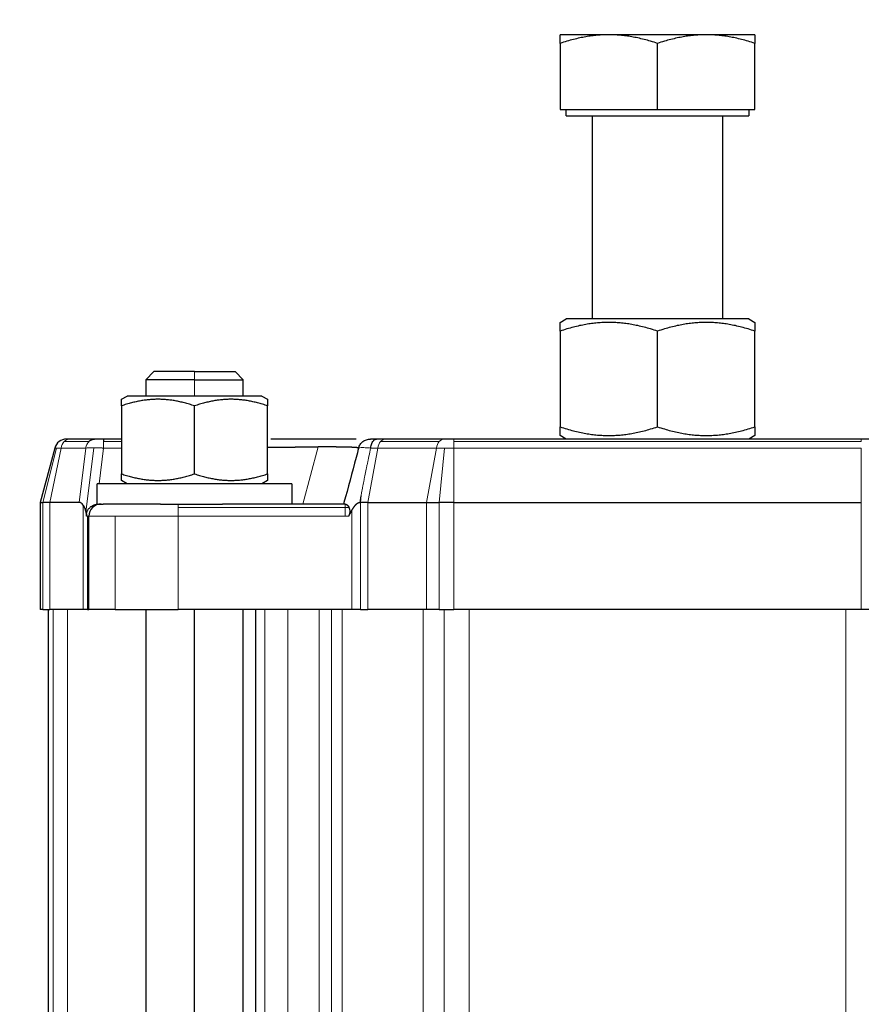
# Model space of a CAD drawing. Header units: inches. Extents: x 0 to 20790, y -12 to 14700.
# Tile 317 of 436: x 9035 to 9139, y 11634 to 11756. Entities that reach past the tile are written whole.
import ezdxf

# ---------------------------------------------------------------- set-up
doc = ezdxf.new("R2010")
doc.units = ezdxf.units.IN
doc.layers.add('1', color=7, linetype='Continuous', true_color=0xffffff)
doc.layers.add('254', color=7, linetype='Continuous', true_color=0xffffff)
doc.styles.add('latin_extended', font='simplex.shx')
doc.dimstyles.get("Standard").update_dxf_attribs({"dimtxt": 0.18, "dimasz": 0.18, "dimexe": 0.18, "dimexo": 0.0625, "dimgap": 0.09, "dimtad": 0, "dimtih": 1, "dimtoh": 1, "dimdec": 4, "dimzin": 0, "dimdsep": 46, "dimtxsty": 'Standard', "dimcen": 0.09, "dimadec": 0, "dimazin": 0, "dimtfac": 1, "dimtdec": 4, "dimtofl": 0, "dimtmove": 0, "dimatfit": 3, "dimfxl": 1, "dimtolj": 1, "dimtzin": 0, "dimarcsym": 0})

# ---------------------------------------------------------------- blocks, each defined once
blk = doc.blocks.new('_U3')
at = {"layer": '254', "color": 3, "linetype": 'Continuous', "lineweight": 13, "transparency": 16777216}
for p, q in [((8941.98, 11480.96), (8941.98, 12953.96)), ((11385.03, 10066.36), (11385.03, 12953.96)), ((9064.48, 12918.96), (11262.53, 12918.96))]:
    blk.add_line(p, q, dxfattribs=at)
at = {"layer": '254', "color": 3, "transparency": 16777216}
for points in [[(9064.48, 12939.38), (9064.48, 12898.55), (8941.98, 12918.96)], [(11262.53, 12898.55), (11262.53, 12939.38), (11385.03, 12918.96)]]:
    blk.add_solid(points, dxfattribs=at)
at = {"layer": 'Defpoints', "color": 0, "transparency": 16777216}
for p in [(11385.03, 12918.96), (8941.98, 11445.96), (11385.03, 10031.36)]:
    blk.add_point(p, dxfattribs=at)
at = {"layer": '254', "color": 2, "lineweight": 13, "transparency": 16777216, "insert": (9947.67, 13102.71), "char_height": 122.5, "attachment_point": 1, "style": 'latin_extended'}
blk.add_mtext('\\A1;2443', dxfattribs=at)

msp = doc.modelspace()

# ---------------------------------------------------------------- linework, layer by layer
at = {"layer": '1', "color": 2, "linetype": 'Continuous', "lineweight": 25}
for p, q in [((9125.978, 11753.763), (9101.978, 11753.763)), ((9101.978, 11752.689), (9101.978, 11744.563)), ((9113.978, 11744.563), (9113.978, 11752.689)), ((9125.978, 11744.563), (9125.978, 11752.689)), ((9101.978, 11744.563), (9113.978, 11744.563)), ((9102.733, 11743.763), (9102.733, 11744.563)), ((9113.978, 11744.563), (9125.978, 11744.563)), ((9125.223, 11744.563), (9125.223, 11743.763)), ((9102.733, 11743.763), (9125.223, 11743.763)), ((9105.978, 11718.763), (9105.978, 11743.763)), ((9121.978, 11743.763), (9121.978, 11718.763)), ((9101.975, 11718.328), (9102.728, 11718.763)), ((9125.228, 11718.763), (9102.728, 11718.763)), ((9125.228, 11718.763), (9125.981, 11718.328)), ((9101.975, 11717.256), (9101.975, 11705.47)), ((9113.978, 11705.47), (9113.978, 11717.256)), ((9125.981, 11705.47), (9125.981, 11717.256)), ((9051.978, 11712.263), (9050.978, 11711.263)), ((9050.978, 11711.263), (9050.978, 11709.263)), ((9056.978, 11711.263), (9050.978, 11711.263)), ((9056.978, 11712.263), (9051.978, 11712.263)), ((9056.978, 11712.263), (9061.978, 11712.263)), ((9056.978, 11711.263), (9062.978, 11711.263)), ((9062.978, 11711.263), (9061.978, 11712.263)), ((9062.978, 11709.263), (9062.978, 11711.263)), ((9047.976, 11708.858), (9048.678, 11709.263)), ((9065.278, 11709.263), (9048.678, 11709.263)), ((9065.278, 11709.263), (9065.981, 11708.858)), ((9047.976, 11708.054), (9047.976, 11699.673)), ((9056.978, 11699.673), (9056.978, 11708.054)), ((9065.981, 11699.673), (9065.981, 11708.054)), ((9041.643, 11703.963), (9041.219, 11703.963)), ((9044.684, 11703.963), (9041.643, 11703.963)), ((9047.976, 11703.963), (9045.784, 11703.963)), ((9045.784, 11703.963), (9045.784, 11703.653)), ((9080.494, 11703.963), (9079.372, 11703.963)), ((9087.716, 11703.963), (9080.494, 11703.963)), ((9088.889, 11703.963), (9087.716, 11703.963)), ((9139.068, 11703.963), (9088.889, 11703.963)), ((9102.728, 11703.963), (9101.975, 11704.398)), ((9125.981, 11704.398), (9125.228, 11703.963)), ((9140.241, 11703.963), (9139.068, 11703.963)), ((9039.77, 11702.851), (9037.978, 11696.163)), ((9068.978, 11698.463), (9044.978, 11698.463)), ((9044.978, 11695.963), (9044.978, 11698.463)), ((9048.678, 11698.463), (9047.976, 11698.869)), ((9065.981, 11698.869), (9065.278, 11698.463)), ((9068.978, 11698.463), (9068.978, 11695.963)), ((9037.978, 11696.163), (9038.289, 11696.163)), ((9037.978, 11696.163), (9037.978, 11682.963)), ((9039.182, 11696.163), (9038.289, 11696.163)), ((9042.76, 11696.163), (9039.182, 11696.163)), ((9044.978, 11695.963), (9045.735, 11695.963)), ((9052.784, 11695.963), (9045.735, 11695.963)), ((9052.784, 11695.963), (9060.406, 11695.963)), ((9075.519, 11695.963), (9060.406, 11695.963)), ((9077.326, 11696.163), (9077.403, 11696.163)), ((9078.333, 11696.163), (9077.403, 11696.163)), ((9078.333, 11696.163), (9085.555, 11696.163)), ((9085.555, 11696.163), (9087.104, 11696.163)), ((9088.889, 11696.163), (9087.104, 11696.163)), ((9088.889, 11696.163), (9139.068, 11696.163)), ((9043.978, 11682.963), (9043.978, 11694.463)), ((9038.289, 11682.963), (9037.978, 11682.963)), ((9038.289, 11682.963), (9039.182, 11682.963)), ((9038.978, 11682.963), (9038.978, 11555.963)), ((9043.256, 11682.963), (9039.182, 11682.963)), ((9043.792, 11682.963), (9043.256, 11682.963)), ((9043.792, 11682.963), (9043.978, 11682.963)), ((9047.2, 11682.963), (9043.978, 11682.963)), ((9047.2, 11682.963), (9054.978, 11682.963)), ((9050.978, 11682.962), (9050.978, 11555.965)), ((9076.332, 11682.963), (9054.978, 11682.963)), ((9056.978, 11555.965), (9056.978, 11682.962)), ((9062.978, 11555.965), (9062.978, 11682.962)), ((9064.478, 11682.963), (9064.478, 11555.963)), ((9077.403, 11682.963), (9076.332, 11682.963)), ((9077.403, 11682.963), (9078.333, 11682.963)), ((9085.555, 11682.963), (9078.333, 11682.963)), ((9087.104, 11682.963), (9085.555, 11682.963)), ((9087.104, 11682.963), (9088.889, 11682.963)), ((9139.068, 11682.963), (9088.889, 11682.963)), ((9140.853, 11682.963), (9139.068, 11682.963))]:
    msp.add_line(p, q, dxfattribs=at)
at = {"layer": '1', "color": 110, "linetype": 'Continuous', "lineweight": 13}
for p, q in [((9056.978, 11712.263), (9056.978, 11711.263)), ((9056.978, 11709.263), (9056.978, 11711.263)), ((9088.889, 11703.963), (9088.889, 11703.653)), ((9139.068, 11703.653), (9139.068, 11703.963)), ((9038.289, 11696.163), (9039.97, 11702.851)), ((9040.543, 11702.851), (9039.182, 11696.163)), ((9039.97, 11702.851), (9039.77, 11702.851)), ((9039.97, 11702.851), (9040.543, 11702.851)), ((9040.543, 11702.851), (9043.584, 11702.851)), ((9040.949, 11703.653), (9043.991, 11703.653)), ((9043.584, 11702.851), (9042.76, 11696.163)), ((9044.577, 11702.887), (9043.599, 11694.953)), ((9045.243, 11698.463), (9045.784, 11702.851)), ((9045.784, 11703.653), (9047.976, 11703.653)), ((9045.784, 11702.851), (9047.976, 11702.851)), ((9072.195, 11702.995), (9070.311, 11695.963)), ((9079.527, 11702.851), (9078.333, 11696.163)), ((9078.667, 11702.851), (9079.527, 11702.851)), ((9079.527, 11702.851), (9086.75, 11702.851)), ((9079.885, 11703.653), (9087.107, 11703.653)), ((9086.75, 11702.851), (9085.555, 11696.163)), ((9087.744, 11702.851), (9086.75, 11702.851)), ((9087.104, 11696.163), (9087.744, 11702.851)), ((9087.744, 11702.851), (9088.889, 11702.851)), ((9088.889, 11703.653), (9139.068, 11703.653)), ((9088.889, 11702.851), (9088.889, 11703.653)), ((9088.889, 11702.851), (9139.068, 11702.851)), ((9088.889, 11702.851), (9088.889, 11696.163)), ((9139.068, 11702.851), (9139.068, 11696.163)), ((9077.403, 11696.163), (9077.487, 11697.039)), ((9038.289, 11696.163), (9038.289, 11682.963)), ((9039.182, 11682.963), (9039.182, 11696.163)), ((9043.256, 11682.963), (9043.256, 11695.825)), ((9044.932, 11695.936), (9044.978, 11696.314)), ((9054.978, 11695.963), (9054.978, 11695.524)), ((9054.978, 11695.524), (9075.519, 11695.524)), ((9054.978, 11695.524), (9054.978, 11694.463)), ((9075.519, 11695.524), (9075.519, 11695.963)), ((9076.014, 11695.524), (9075.519, 11695.524)), ((9075.519, 11695.524), (9075.519, 11694.463)), ((9077.403, 11696.163), (9077.403, 11682.963)), ((9078.333, 11682.963), (9078.333, 11696.163)), ((9085.555, 11696.163), (9085.555, 11682.963)), ((9087.104, 11696.163), (9087.104, 11682.963)), ((9088.889, 11682.963), (9088.889, 11696.163)), ((9139.068, 11696.163), (9139.068, 11682.963)), ((9043.701, 11694.463), (9043.792, 11694.463)), ((9043.792, 11694.463), (9043.792, 11682.963)), ((9043.978, 11694.463), (9043.792, 11694.463)), ((9043.978, 11694.463), (9047.2, 11694.463)), ((9047.2, 11694.463), (9047.2, 11682.963)), ((9054.978, 11694.463), (9047.2, 11694.463)), ((9054.978, 11694.463), (9075.519, 11694.463)), ((9054.978, 11682.963), (9054.978, 11694.463)), ((9075.519, 11694.463), (9075.975, 11694.463)), ((9076.332, 11695.135), (9076.332, 11682.963)), ((9039.587, 11555.963), (9039.587, 11682.963)), ((9041.321, 11682.963), (9041.321, 11555.963)), ((9065.65, 11555.963), (9065.65, 11682.963)), ((9068.478, 11682.963), (9068.478, 11555.963)), ((9072.321, 11682.963), (9072.321, 11555.963)), ((9073.852, 11555.963), (9073.852, 11682.963)), ((9075.15, 11555.963), (9075.15, 11682.963)), ((9085.135, 11682.963), (9085.135, 11555.963)), ((9087.731, 11555.963), (9087.731, 11682.963)), ((9090.792, 11682.963), (9090.792, 11555.963)), ((9137.165, 11682.963), (9137.165, 11555.963))]:
    msp.add_line(p, q, dxfattribs=at)
at = {"layer": '1', "color": 2, "linetype": 'Continuous', "lineweight": 25}
for centre, start, end in [((9041.219, 11702.463), 90, 127.5), ((9041.219, 11702.463), 127.5, 165), ((9045.478, 11694.463), 135, 180), ((9045.478, 11694.463), 90, 135)]:
    msp.add_arc(centre, 1.5, start, end, dxfattribs=at)
at = {"layer": '1', "color": 110, "linetype": 'Continuous', "lineweight": 13}
for centre, major_axis, ratio, start_param, end_param in [((9041.643, 11702.463), (0, 1.5), 0.7592566, 0, 0.6544985), ((9080.494, 11702.463), (0, 1.5), 0.6667949, 0, 0.6544985), ((9087.716, 11702.463), (0, -1.5), 0.6667949, 3.1415927, 3.7960911), ((9041.643, 11702.463), (0, 1.5), 0.7592566, 0.6544985, 1.3089969), ((9080.494, 11702.463), (0, -1.5), 0.6667949, 3.7960911, 4.4505896), ((9087.716, 11702.463), (0, -1.5), 0.6667949, 3.7960911, 4.4505896)]:
    msp.add_ellipse(centre, major_axis=major_axis, ratio=ratio, start_param=start_param, end_param=end_param, dxfattribs=at)
at = {"layer": '1', "color": 2, "linetype": 'Continuous', "lineweight": 25}
msp.add_ellipse((9043.627, 11684.572), major_axis=(-0.893, 11.59), ratio=0.1686542, start_param=6.0281426, end_param=6.2701939, dxfattribs=at)
for points, weights, degree in [([(9101.978, 11752.689), (9101.978, 11753.763), (9101.978, 11753.763)], [1, 1.03800672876, 1.00004047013], 2), ([(9113.978, 11752.689), (9107.978, 11754.688), (9101.978, 11752.689)], [1, 1.15455095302, 1], 2), ([(9125.978, 11752.689), (9119.978, 11754.688), (9113.978, 11752.689)], [1, 1.15455095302, 1], 2), ([(9101.975, 11717.256), (9101.975, 11718.328), (9101.975, 11718.328)], [1, 1.07730745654, 1.07735024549], 2), ([(9113.978, 11717.256), (9107.977, 11719.257), (9101.975, 11717.256)], [1, 1.15470053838, 1], 2), ([(9125.981, 11717.256), (9119.98, 11719.257), (9113.978, 11717.256)], [1, 1.15470053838, 1], 2), ([(9125.981, 11718.328), (9125.981, 11717.256)], [1.07735026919, 1], 1), ([(9047.976, 11708.054), (9047.976, 11708.858), (9047.976, 11708.857)], [1, 1.07729320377, 1.07735022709], 2), ([(9056.978, 11708.054), (9052.477, 11709.554), (9047.976, 11708.054)], [1, 1.15470053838, 1], 2), ([(9065.981, 11708.054), (9061.479, 11709.554), (9056.978, 11708.054)], [1, 1.15470053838, 1], 2), ([(9065.981, 11708.858), (9065.981, 11708.054)], [1.07735026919, 1], 1), ([(9101.975, 11704.398), (9101.975, 11705.47)], [1.07735026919, 1], 1), ([(9101.975, 11705.47), (9107.977, 11703.47), (9113.978, 11705.47)], [1, 1.15470053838, 1], 2), ([(9113.978, 11705.47), (9119.98, 11703.47), (9125.981, 11705.47)], [1, 1.15470053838, 1], 2), ([(9125.981, 11705.47), (9125.981, 11704.398), (9125.981, 11704.398)], [1, 1.07730745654, 1.07735024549], 2), ([(9047.976, 11698.869), (9047.976, 11699.673)], [1.07735026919, 1], 1), ([(9047.976, 11699.673), (9052.477, 11698.172), (9056.978, 11699.673)], [1, 1.15470053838, 1], 2), ([(9056.978, 11699.673), (9061.479, 11698.172), (9065.981, 11699.673)], [1, 1.15470053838, 1], 2), ([(9065.981, 11699.673), (9065.981, 11698.869), (9065.981, 11698.869)], [1, 1.07729320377, 1.07735022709], 2)]:
    msp.add_rational_spline(points, weights, degree=degree, dxfattribs=at)
for points, degree in [([(9125.978, 11753.763), (9125.978, 11752.689)], 1), ([(9078.667, 11702.851), (9078.694, 11703.062), (9078.795, 11703.458), (9079.054, 11703.866), (9079.266, 11703.963), (9079.372, 11703.963)], 3)]:
    msp.add_open_spline(points, degree=degree, dxfattribs=at)
for points, knots in [([(9043.991, 11703.653), (9044.04, 11703.703), (9044.092, 11703.747), (9044.202, 11703.825), (9044.259, 11703.857), (9044.377, 11703.91), (9044.437, 11703.93), (9044.56, 11703.956), (9044.622, 11703.963), (9044.684, 11703.963)], [0, 0, 0, 0, 0.25, 0.25, 0.5, 0.5, 0.75, 0.75, 1, 1, 1, 1]), ([(9045.784, 11703.963), (9045.673, 11703.963), (9045.409, 11703.963), (9045.02, 11703.963), (9044.784, 11703.963), (9044.684, 11703.963)], [0, 0, 0, 0, 0.2641792, 0.6340302, 1, 1, 1, 1]), ([(9076.866, 11703.963), (9076.592, 11703.963), (9075.228, 11703.963), (9072.571, 11703.963), (9069.018, 11703.963), (9067.215, 11703.963), (9066.358, 11703.963)], [0, 0, 0, 0, 0.1332461, 0.5979006, 0.8147393, 1, 1, 1, 1]), ([(9077.716, 11703.653), (9077.781, 11703.703), (9077.85, 11703.747), (9077.994, 11703.825), (9078.07, 11703.857), (9078.225, 11703.91), (9078.304, 11703.93), (9078.466, 11703.956), (9078.548, 11703.963), (9078.629, 11703.963)], [0, 0, 0, 0, 0.25, 0.25, 0.5, 0.5, 0.75, 0.75, 1, 1, 1, 1]), ([(9079.372, 11703.963), (9079.322, 11703.963), (9079.274, 11703.963), (9079.084, 11703.963), (9078.961, 11703.963), (9078.796, 11703.963), (9078.741, 11703.963), (9078.674, 11703.963), (9078.654, 11703.963), (9078.634, 11703.963), (9078.629, 11703.963), (9078.629, 11703.963)], [0, 0, 0, 0, 0.1127709, 0.1127709, 0.4581317, 0.4581317, 0.704818, 0.704818, 0.8810225, 0.8810225, 1, 1, 1, 1]), ([(9065.997, 11702.951), (9066.013, 11702.951), (9066.047, 11702.951), (9066.101, 11702.952), (9066.159, 11702.953), (9066.217, 11702.953), (9066.275, 11702.954), (9066.332, 11702.955), (9066.39, 11702.956), (9066.447, 11702.956), (9066.504, 11702.957), (9066.584, 11702.958), (9066.687, 11702.959), (9066.812, 11702.96), (9066.937, 11702.962), (9067.061, 11702.963), (9067.185, 11702.964), (9067.308, 11702.966), (9067.43, 11702.967), (9067.552, 11702.968), (9067.674, 11702.969), (9067.795, 11702.971), (9067.915, 11702.972), (9068.035, 11702.973), (9068.154, 11702.974), (9068.272, 11702.975), (9068.39, 11702.976), (9068.507, 11702.977), (9068.624, 11702.978), (9068.74, 11702.979), (9068.856, 11702.98), (9068.971, 11702.981), (9069.085, 11702.982), (9069.199, 11702.982), (9069.311, 11702.983), (9069.424, 11702.984), (9069.535, 11702.985), (9069.647, 11702.985), (9069.757, 11702.986), (9069.867, 11702.987), (9069.976, 11702.987), (9070.084, 11702.988), (9070.192, 11702.989), (9070.299, 11702.989), (9070.405, 11702.99), (9070.511, 11702.99), (9070.615, 11702.991), (9070.72, 11702.991), (9070.823, 11702.992), (9070.926, 11702.992), (9071.028, 11702.992), (9071.129, 11702.993), (9071.23, 11702.993), (9071.33, 11702.993), (9071.429, 11702.994), (9071.527, 11702.994), (9071.625, 11702.994), (9071.722, 11702.994), (9071.818, 11702.994), (9071.913, 11702.995), (9072.008, 11702.995), (9072.102, 11702.995), (9072.164, 11702.995), (9072.195, 11702.995)], [0, 0, 0, 0, 0.0065727, 0.0149446, 0.0233082, 0.0316638, 0.0400113, 0.0483506, 0.0566819, 0.0650051, 0.0733202, 0.0816273, 0.0999757, 0.118308, 0.1366243, 0.1549248, 0.1732096, 0.1914789, 0.2097329, 0.2279716, 0.2461952, 0.2644039, 0.2825978, 0.3007772, 0.318942, 0.3370925, 0.3552288, 0.3733511, 0.3914596, 0.4095543, 0.4276354, 0.4457032, 0.4637577, 0.481799, 0.4998275, 0.5178431, 0.5358461, 0.5538366, 0.5718147, 0.5897807, 0.6077347, 0.6256768, 0.6436072, 0.661526, 0.6794335, 0.6973297, 0.7152148, 0.733089, 0.7509525, 0.7688053, 0.7866477, 0.8044798, 0.8223018, 0.8401139, 0.8579161, 0.8757086, 0.8934917, 0.9112655, 0.9290301, 0.9467856, 0.9645324, 0.9822705, 1, 1, 1, 1]), ([(9065.998, 11702.951), (9066.749, 11702.96), (9068.377, 11702.978), (9070.454, 11702.992), (9071.704, 11702.995), (9072.195, 11702.995)], [0, 0, 0, 0, 0.3213964, 0.7172457, 1, 1, 1, 1]), ([(9077.18, 11702.851), (9077.181, 11702.852), (9077.181, 11702.853), (9077.181, 11702.854), (9077.18, 11702.855), (9077.18, 11702.857), (9077.179, 11702.858), (9077.178, 11702.859), (9077.177, 11702.86), (9077.175, 11702.862), (9077.174, 11702.863), (9077.172, 11702.864), (9077.169, 11702.866), (9077.167, 11702.867), (9077.164, 11702.868), (9077.161, 11702.869), (9077.158, 11702.87), (9077.154, 11702.872), (9077.151, 11702.873), (9077.147, 11702.874), (9077.143, 11702.875), (9077.138, 11702.876), (9077.134, 11702.878), (9077.129, 11702.879), (9077.123, 11702.88), (9077.118, 11702.881), (9077.112, 11702.882), (9077.107, 11702.883), (9077.101, 11702.885), (9077.094, 11702.886), (9077.088, 11702.887), (9077.081, 11702.888), (9077.074, 11702.889), (9077.067, 11702.89), (9077.059, 11702.891), (9077.051, 11702.893), (9077.043, 11702.894), (9077.035, 11702.895), (9077.027, 11702.896), (9077.018, 11702.897), (9077.009, 11702.898), (9077, 11702.899), (9076.991, 11702.9), (9076.981, 11702.901), (9076.972, 11702.902), (9076.962, 11702.903), (9076.951, 11702.904), (9076.941, 11702.905), (9076.93, 11702.906), (9076.919, 11702.907), (9076.908, 11702.908), (9076.897, 11702.909), (9076.885, 11702.91), (9076.874, 11702.911), (9076.862, 11702.912), (9076.849, 11702.913), (9076.837, 11702.914), (9076.824, 11702.915), (9076.812, 11702.916), (9076.798, 11702.917), (9076.785, 11702.918), (9076.772, 11702.919), (9076.758, 11702.92), (9076.744, 11702.921), (9076.73, 11702.922), (9076.716, 11702.923), (9076.701, 11702.924), (9076.686, 11702.925), (9076.671, 11702.926), (9076.656, 11702.927), (9076.641, 11702.928), (9076.625, 11702.929), (9076.609, 11702.929), (9076.593, 11702.93), (9076.577, 11702.931), (9076.56, 11702.932), (9076.544, 11702.933), (9076.527, 11702.934), (9076.51, 11702.935), (9076.493, 11702.936), (9076.475, 11702.936), (9076.458, 11702.937), (9076.44, 11702.938), (9076.422, 11702.939), (9076.403, 11702.94), (9076.385, 11702.941), (9076.366, 11702.941), (9076.347, 11702.942), (9076.328, 11702.943), (9076.309, 11702.944), (9076.29, 11702.945), (9076.27, 11702.945), (9076.25, 11702.946), (9076.23, 11702.947), (9076.21, 11702.948), (9076.19, 11702.948), (9076.169, 11702.949), (9076.148, 11702.95), (9076.127, 11702.951), (9076.106, 11702.951), (9076.085, 11702.952), (9076.063, 11702.953), (9076.042, 11702.953), (9076.02, 11702.954), (9075.998, 11702.955), (9075.975, 11702.956), (9075.953, 11702.956), (9075.93, 11702.957), (9075.898, 11702.958), (9075.857, 11702.959), (9075.804, 11702.96), (9075.751, 11702.962), (9075.698, 11702.963), (9075.643, 11702.964), (9075.587, 11702.966), (9075.53, 11702.967), (9075.472, 11702.968), (9075.414, 11702.969), (9075.354, 11702.971), (9075.294, 11702.972), (9075.233, 11702.973), (9075.171, 11702.974), (9075.108, 11702.975), (9075.044, 11702.976), (9074.979, 11702.977), (9074.913, 11702.978), (9074.847, 11702.979), (9074.779, 11702.98), (9074.711, 11702.981), (9074.642, 11702.982), (9074.572, 11702.982), (9074.501, 11702.983), (9074.429, 11702.984), (9074.357, 11702.985), (9074.283, 11702.985), (9074.209, 11702.986), (9074.134, 11702.987), (9074.058, 11702.987), (9073.982, 11702.988), (9073.904, 11702.989), (9073.826, 11702.989), (9073.747, 11702.99), (9073.667, 11702.99), (9073.587, 11702.991), (9073.505, 11702.991), (9073.423, 11702.992), (9073.34, 11702.992), (9073.256, 11702.992), (9073.172, 11702.993), (9073.087, 11702.993), (9073.001, 11702.993), (9072.914, 11702.994), (9072.827, 11702.994), (9072.739, 11702.994), (9072.65, 11702.994), (9072.56, 11702.994), (9072.47, 11702.995), (9072.379, 11702.995), (9072.287, 11702.995), (9072.226, 11702.995), (9072.195, 11702.995)], [0, 0, 0, 0, 0.0049737, 0.0099425, 0.0149062, 0.019865, 0.0248188, 0.0297676, 0.0347115, 0.0396503, 0.0445843, 0.0495132, 0.0544372, 0.0593563, 0.0642705, 0.0691797, 0.074084, 0.0789833, 0.0838778, 0.0887673, 0.093652, 0.0985317, 0.1034065, 0.1082765, 0.1131416, 0.1180018, 0.1228571, 0.1277076, 0.1325532, 0.137394, 0.1422299, 0.147061, 0.1518873, 0.1567087, 0.1615253, 0.1663371, 0.171144, 0.1759462, 0.1807436, 0.1855362, 0.190324, 0.195107, 0.1998852, 0.2046587, 0.2094274, 0.2141913, 0.2189505, 0.223705, 0.2284547, 0.2331997, 0.23794, 0.2426755, 0.2474063, 0.2521325, 0.2568539, 0.2615706, 0.2662827, 0.27099, 0.2756927, 0.2803907, 0.2850841, 0.2897728, 0.2944568, 0.2991362, 0.303811, 0.3084811, 0.3131466, 0.3178075, 0.3224638, 0.3271155, 0.3317626, 0.3364051, 0.341043, 0.3456763, 0.3503051, 0.3549292, 0.3595489, 0.364164, 0.3687745, 0.3733805, 0.377982, 0.3825789, 0.3871713, 0.3917593, 0.3963427, 0.4009216, 0.405496, 0.4100659, 0.4146314, 0.4191924, 0.4237489, 0.428301, 0.4328486, 0.4373918, 0.4419306, 0.4464649, 0.4509948, 0.4555203, 0.4600414, 0.4645581, 0.4690704, 0.4735783, 0.4780818, 0.482581, 0.4870758, 0.4915662, 0.4960523, 0.5005341, 0.5050115, 0.5149012, 0.5247821, 0.5346545, 0.5445183, 0.5543737, 0.5642207, 0.5740594, 0.5838899, 0.5937123, 0.6035266, 0.6133329, 0.6231314, 0.632922, 0.6427049, 0.6524802, 0.6622479, 0.6720081, 0.681761, 0.6915065, 0.7012447, 0.7109758, 0.7206999, 0.730417, 0.7401271, 0.7498304, 0.759527, 0.769217, 0.7789004, 0.7885772, 0.7982477, 0.8079119, 0.8175698, 0.8272216, 0.8368674, 0.8465071, 0.856141, 0.865769, 0.8753913, 0.885008, 0.8946192, 0.9042248, 0.9138251, 0.9234201, 0.9330099, 0.9425946, 0.9521742, 0.9617489, 0.9713188, 0.9808838, 0.9904442, 1, 1, 1, 1]), ([(9077.18, 11702.851), (9077.077, 11702.466), (9076.476, 11700.223), (9075.861, 11697.926), (9075.35, 11696.02), (9075.335, 11695.963)], [0, 0, 0, 0, 0.1672768, 0.9752711, 1, 1, 1, 1]), ([(9077.18, 11702.851), (9077.202, 11702.93), (9077.229, 11703.008), (9077.297, 11703.157), (9077.337, 11703.228), (9077.428, 11703.365), (9077.479, 11703.429), (9077.59, 11703.548), (9077.651, 11703.603), (9077.716, 11703.653)], [0, 0, 0, 0, 0.25, 0.25, 0.5, 0.5, 0.75, 0.75, 1, 1, 1, 1]), ([(9043.256, 11695.825), (9043.259, 11695.822), (9043.264, 11695.814), (9043.273, 11695.803), (9043.281, 11695.791), (9043.289, 11695.779), (9043.297, 11695.767), (9043.305, 11695.754), (9043.313, 11695.741), (9043.321, 11695.727), (9043.329, 11695.713), (9043.337, 11695.699), (9043.345, 11695.685), (9043.353, 11695.67), (9043.361, 11695.654), (9043.369, 11695.639), (9043.376, 11695.623), (9043.384, 11695.606), (9043.392, 11695.59), (9043.4, 11695.573), (9043.407, 11695.555), (9043.415, 11695.538), (9043.422, 11695.52), (9043.43, 11695.501), (9043.437, 11695.482), (9043.445, 11695.463), (9043.452, 11695.444), (9043.46, 11695.424), (9043.467, 11695.404), (9043.474, 11695.383), (9043.482, 11695.362), (9043.489, 11695.341), (9043.496, 11695.319), (9043.503, 11695.297), (9043.51, 11695.275), (9043.517, 11695.252), (9043.524, 11695.229), (9043.531, 11695.206), (9043.538, 11695.182), (9043.545, 11695.158), (9043.552, 11695.134), (9043.559, 11695.109), (9043.566, 11695.084), (9043.573, 11695.058), (9043.579, 11695.032), (9043.586, 11695.006), (9043.593, 11694.98), (9043.597, 11694.962), (9043.599, 11694.953)], [0, 0, 0, 0, 0.0157699, 0.0317697, 0.0480029, 0.0644729, 0.0811831, 0.0981367, 0.1153365, 0.1327856, 0.1504867, 0.1684425, 0.1866554, 0.205128, 0.2238625, 0.2428612, 0.2621262, 0.2816596, 0.3014634, 0.3215395, 0.3418896, 0.3625156, 0.3834191, 0.4046017, 0.4260649, 0.4478103, 0.4698393, 0.4921533, 0.5147535, 0.5376413, 0.5608178, 0.5842843, 0.6080419, 0.6320918, 0.6564348, 0.6810722, 0.7060048, 0.7312336, 0.7567595, 0.7825835, 0.8087063, 0.8351288, 0.8618517, 0.888876, 0.9162022, 0.9438312, 0.9717635, 1, 1, 1, 1]), ([(9043.701, 11694.463), (9043.7, 11694.469), (9043.698, 11694.482), (9043.695, 11694.5), (9043.692, 11694.519), (9043.69, 11694.537), (9043.688, 11694.555), (9043.686, 11694.573), (9043.685, 11694.591), (9043.684, 11694.609), (9043.683, 11694.627), (9043.682, 11694.645), (9043.682, 11694.663), (9043.682, 11694.68), (9043.682, 11694.698), (9043.683, 11694.731), (9043.687, 11694.78), (9043.695, 11694.844), (9043.708, 11694.907), (9043.73, 11694.989), (9043.766, 11695.087), (9043.825, 11695.201), (9043.898, 11695.312), (9043.983, 11695.416), (9044.077, 11695.511), (9044.177, 11695.597), (9044.287, 11695.676), (9044.377, 11695.73), (9044.442, 11695.765), (9044.478, 11695.784), (9044.514, 11695.801), (9044.551, 11695.818), (9044.587, 11695.834), (9044.625, 11695.849), (9044.662, 11695.863), (9044.7, 11695.876), (9044.738, 11695.888), (9044.776, 11695.899), (9044.814, 11695.91), (9044.853, 11695.919), (9044.892, 11695.928), (9044.919, 11695.933), (9044.932, 11695.936)], [0, 0, 0, 0, 0.0093494, 0.0186181, 0.0278081, 0.0369212, 0.0459594, 0.0549246, 0.0638189, 0.0726444, 0.0814031, 0.0900974, 0.0987293, 0.1073013, 0.1158155, 0.1242745, 0.1556421, 0.1865512, 0.2173091, 0.2479611, 0.3059321, 0.365195, 0.4266455, 0.4910883, 0.5510452, 0.6122099, 0.6749882, 0.739755, 0.7585277, 0.7772398, 0.7958991, 0.8145138, 0.833092, 0.8516417, 0.8701712, 0.8886886, 0.9072021, 0.9257201, 0.9442507, 0.9628021, 0.9813825, 1, 1, 1, 1]), ([(9075.519, 11695.963), (9075.522, 11695.963), (9075.526, 11695.963), (9075.534, 11695.963), (9075.541, 11695.962), (9075.548, 11695.961), (9075.556, 11695.96), (9075.564, 11695.959), (9075.571, 11695.957), (9075.579, 11695.956), (9075.586, 11695.953), (9075.594, 11695.951), (9075.602, 11695.949), (9075.61, 11695.946), (9075.618, 11695.943), (9075.626, 11695.94), (9075.634, 11695.936), (9075.642, 11695.932), (9075.65, 11695.929), (9075.658, 11695.924), (9075.666, 11695.92), (9075.674, 11695.915), (9075.682, 11695.91), (9075.691, 11695.905), (9075.699, 11695.9), (9075.707, 11695.894), (9075.716, 11695.888), (9075.724, 11695.882), (9075.733, 11695.876), (9075.741, 11695.87), (9075.75, 11695.863), (9075.758, 11695.856), (9075.775, 11695.842), (9075.8, 11695.819), (9075.832, 11695.786), (9075.864, 11695.75), (9075.891, 11695.718), (9075.912, 11695.69), (9075.928, 11695.668), (9075.943, 11695.645), (9075.958, 11695.622), (9075.973, 11695.599), (9075.987, 11695.574), (9076.001, 11695.549), (9076.009, 11695.532), (9076.014, 11695.524)], [0, 0, 0, 0, 0.0161835, 0.0323469, 0.0484922, 0.0646213, 0.080736, 0.0968383, 0.1129301, 0.1290134, 0.14509, 0.1611619, 0.1772311, 0.1932993, 0.2093685, 0.2254407, 0.2415177, 0.2576014, 0.2736936, 0.2897963, 0.3059113, 0.3220404, 0.3381855, 0.3543485, 0.3705311, 0.3867352, 0.4029625, 0.4192149, 0.4354941, 0.451802, 0.4681402, 0.4845105, 0.5009146, 0.5640578, 0.6266732, 0.6888636, 0.7507327, 0.7828662, 0.8146893, 0.8462176, 0.8774666, 0.9084526, 0.9391922, 0.9697022, 1, 1, 1, 1]), ([(9075.975, 11694.463), (9075.978, 11694.469), (9075.984, 11694.48), (9075.992, 11694.497), (9076, 11694.514), (9076.008, 11694.531), (9076.016, 11694.548), (9076.023, 11694.565), (9076.03, 11694.581), (9076.037, 11694.598), (9076.044, 11694.615), (9076.05, 11694.631), (9076.056, 11694.647), (9076.062, 11694.664), (9076.068, 11694.68), (9076.073, 11694.696), (9076.078, 11694.712), (9076.083, 11694.728), (9076.1, 11694.787), (9076.122, 11694.889), (9076.134, 11695.032), (9076.126, 11695.17), (9076.108, 11695.264), (9076.092, 11695.323), (9076.084, 11695.348), (9076.076, 11695.373), (9076.068, 11695.398), (9076.058, 11695.424), (9076.048, 11695.449), (9076.037, 11695.474), (9076.026, 11695.499), (9076.018, 11695.516), (9076.014, 11695.524)], [0, 0, 0, 0, 0.0157128, 0.0312932, 0.046743, 0.0620641, 0.0772583, 0.0923277, 0.1072742, 0.1220999, 0.136807, 0.1513975, 0.1658736, 0.1802377, 0.194492, 0.2086389, 0.2226809, 0.2366204, 0.2504599, 0.3756844, 0.5001454, 0.6211124, 0.7497545, 0.7749859, 0.800845, 0.8273393, 0.8544757, 0.8822607, 0.9107002, 0.9397999, 0.9695648, 1, 1, 1, 1]), ([(9076.332, 11695.135), (9076.338, 11695.146), (9076.351, 11695.169), (9076.37, 11695.203), (9076.389, 11695.236), (9076.407, 11695.269), (9076.426, 11695.3), (9076.445, 11695.332), (9076.463, 11695.363), (9076.482, 11695.393), (9076.5, 11695.423), (9076.518, 11695.452), (9076.537, 11695.48), (9076.555, 11695.508), (9076.573, 11695.536), (9076.591, 11695.563), (9076.609, 11695.589), (9076.627, 11695.614), (9076.645, 11695.64), (9076.662, 11695.664), (9076.68, 11695.688), (9076.698, 11695.711), (9076.715, 11695.734), (9076.733, 11695.757), (9076.75, 11695.778), (9076.768, 11695.799), (9076.785, 11695.82), (9076.802, 11695.84), (9076.819, 11695.859), (9076.836, 11695.878), (9076.853, 11695.896), (9076.871, 11695.914), (9076.887, 11695.931), (9076.904, 11695.947), (9076.916, 11695.958), (9076.921, 11695.963)], [0, 0, 0, 0, 0.0382693, 0.0760185, 0.1132489, 0.1499621, 0.1861595, 0.2218428, 0.2570137, 0.291674, 0.3258256, 0.3594704, 0.3926107, 0.4252484, 0.457386, 0.4890259, 0.5201706, 0.5508229, 0.5809854, 0.6106613, 0.6398536, 0.6685657, 0.696801, 0.7245632, 0.7518561, 0.7786839, 0.8050509, 0.8309616, 0.8564208, 0.8814336, 0.9060054, 0.9301417, 0.9538487, 0.9771325, 1, 1, 1, 1]), ([(9076.921, 11695.963), (9076.926, 11695.967), (9076.934, 11695.975), (9076.947, 11695.987), (9076.96, 11695.998), (9076.973, 11696.009), (9076.986, 11696.019), (9076.999, 11696.029), (9077.011, 11696.039), (9077.024, 11696.048), (9077.037, 11696.057), (9077.049, 11696.066), (9077.062, 11696.074), (9077.074, 11696.082), (9077.087, 11696.09), (9077.099, 11696.097), (9077.111, 11696.104), (9077.124, 11696.11), (9077.136, 11696.116), (9077.148, 11696.122), (9077.16, 11696.127), (9077.172, 11696.132), (9077.185, 11696.137), (9077.197, 11696.141), (9077.209, 11696.145), (9077.221, 11696.148), (9077.232, 11696.151), (9077.244, 11696.154), (9077.256, 11696.157), (9077.268, 11696.159), (9077.28, 11696.16), (9077.291, 11696.162), (9077.303, 11696.162), (9077.314, 11696.163), (9077.322, 11696.163), (9077.326, 11696.163)], [0, 0, 0, 0, 0.0375012, 0.074433, 0.1108033, 0.1466205, 0.1818933, 0.2166309, 0.2508429, 0.2845392, 0.3177304, 0.3504276, 0.3826421, 0.4143862, 0.4456723, 0.4765137, 0.5069241, 0.5369178, 0.5665099, 0.5957159, 0.6245521, 0.6530353, 0.6811831, 0.7090136, 0.7365456, 0.7637984, 0.7907922, 0.8175476, 0.8440857, 0.8704282, 0.8965975, 0.922616, 0.9485069, 0.9742937, 1, 1, 1, 1]), ([(9043.599, 11694.953), (9043.605, 11694.928), (9043.611, 11694.904), (9043.648, 11694.743), (9043.676, 11694.604), (9043.701, 11694.463)], [0, 0, 0, 0, 0.1530208, 0.1530208, 1, 1, 1, 1]), ([(9075.975, 11694.463), (9075.989, 11694.489), (9076.015, 11694.541), (9076.055, 11694.618), (9076.095, 11694.695), (9076.135, 11694.77), (9076.175, 11694.845), (9076.214, 11694.919), (9076.254, 11694.992), (9076.293, 11695.064), (9076.319, 11695.111), (9076.332, 11695.135)], [0, 0, 0, 0, 0.1155427, 0.2299759, 0.3433003, 0.4555166, 0.5666255, 0.6766275, 0.7855235, 0.8933141, 1, 1, 1, 1])]:
    msp.add_open_spline(points, degree=3, knots=knots, dxfattribs=at)
at = {"layer": '1', "color": 110, "linetype": 'Continuous', "lineweight": 13}
for points, knots in [([(9043.991, 11703.653), (9043.941, 11703.603), (9043.895, 11703.548), (9043.81, 11703.429), (9043.771, 11703.365), (9043.668, 11703.16), (9043.616, 11703.009), (9043.584, 11702.851)], [0, 0, 0, 0, 0.25, 0.25, 0.5, 0.5, 1, 1, 1, 1]), ([(9043.584, 11702.851), (9043.785, 11702.869), (9044.108, 11702.884), (9044.476, 11702.887), (9044.577, 11702.887)], [0, 0, 0, 0, 0.7321395, 1, 1, 1, 1]), ([(9045.784, 11702.851), (9045.775, 11702.852), (9045.756, 11702.853), (9045.729, 11702.854), (9045.702, 11702.856), (9045.674, 11702.857), (9045.647, 11702.859), (9045.619, 11702.86), (9045.592, 11702.862), (9045.565, 11702.863), (9045.538, 11702.864), (9045.51, 11702.865), (9045.483, 11702.867), (9045.456, 11702.868), (9045.429, 11702.869), (9045.402, 11702.87), (9045.375, 11702.871), (9045.348, 11702.872), (9045.321, 11702.873), (9045.295, 11702.874), (9045.268, 11702.875), (9045.241, 11702.876), (9045.215, 11702.877), (9045.188, 11702.878), (9045.162, 11702.879), (9045.135, 11702.879), (9045.109, 11702.88), (9045.083, 11702.881), (9045.057, 11702.881), (9045.031, 11702.882), (9045.005, 11702.883), (9044.979, 11702.883), (9044.953, 11702.884), (9044.927, 11702.884), (9044.902, 11702.885), (9044.876, 11702.885), (9044.85, 11702.885), (9044.825, 11702.886), (9044.8, 11702.886), (9044.775, 11702.886), (9044.75, 11702.887), (9044.725, 11702.887), (9044.7, 11702.887), (9044.675, 11702.887), (9044.65, 11702.887), (9044.626, 11702.887), (9044.601, 11702.887), (9044.585, 11702.887), (9044.577, 11702.887)], [0, 0, 0, 0, 0.0220761, 0.0441367, 0.0661819, 0.0882116, 0.1102259, 0.1322249, 0.1542085, 0.1761769, 0.19813, 0.2200679, 0.2419906, 0.2638981, 0.2857906, 0.3076679, 0.3295303, 0.3513776, 0.3732099, 0.3950274, 0.4168299, 0.4386175, 0.4603904, 0.4821484, 0.5038917, 0.5256203, 0.5473342, 0.5690335, 0.5907181, 0.6123882, 0.6340437, 0.6556848, 0.6773113, 0.6989235, 0.7205213, 0.7421047, 0.7636738, 0.7852286, 0.8067692, 0.8282956, 0.8498078, 0.8713059, 0.89279, 0.9142599, 0.9357159, 0.9571578, 0.9785859, 1, 1, 1, 1]), ([(9045.784, 11703.653), (9045.784, 11703.603), (9045.784, 11703.548), (9045.784, 11703.429), (9045.784, 11703.365), (9045.784, 11703.228), (9045.784, 11703.157), (9045.784, 11703.008), (9045.784, 11702.93), (9045.784, 11702.851)], [0, 0, 0, 0, 0.25, 0.25, 0.5, 0.5, 0.75, 0.75, 1, 1, 1, 1]), ([(9077.18, 11702.851), (9077.186, 11702.873), (9077.281, 11702.903), (9077.53, 11702.909), (9077.858, 11702.906), (9078.183, 11702.89), (9078.569, 11702.86), (9078.667, 11702.851)], [0, 0, 0, 0, 0.3, 0.545, 0.545, 0.888, 1, 1, 1, 1]), ([(9078.667, 11702.851), (9078.651, 11702.778), (9078.619, 11702.631), (9078.572, 11702.411), (9078.525, 11702.192), (9078.479, 11701.976), (9078.433, 11701.76), (9078.388, 11701.547), (9078.343, 11701.334), (9078.299, 11701.123), (9078.255, 11700.914), (9078.212, 11700.706), (9078.169, 11700.5), (9078.127, 11700.295), (9078.085, 11700.091), (9078.044, 11699.889), (9078.003, 11699.689), (9077.963, 11699.49), (9077.923, 11699.293), (9077.884, 11699.097), (9077.845, 11698.902), (9077.807, 11698.709), (9077.77, 11698.518), (9077.733, 11698.328), (9077.696, 11698.139), (9077.66, 11697.952), (9077.624, 11697.767), (9077.589, 11697.583), (9077.554, 11697.4), (9077.52, 11697.219), (9077.498, 11697.099), (9077.487, 11697.039)], [0, 0, 0, 0, 0.0380736, 0.0758909, 0.1134519, 0.1507565, 0.1878048, 0.2245966, 0.2611321, 0.2974111, 0.3334336, 0.3691997, 0.4047092, 0.4399623, 0.4749588, 0.5096987, 0.5441821, 0.5784088, 0.612379, 0.6460925, 0.6795494, 0.7127497, 0.7456932, 0.7783801, 0.8108103, 0.8429837, 0.8749005, 0.9065605, 0.9379638, 0.9691103, 1, 1, 1, 1]), ([(9077.487, 11697.039), (9077.477, 11696.99), (9077.459, 11696.891), (9077.432, 11696.744), (9077.405, 11696.597), (9077.378, 11696.452), (9077.352, 11696.307), (9077.335, 11696.211), (9077.326, 11696.163)], [0, 0, 0, 0, 0.1693139, 0.337569, 0.5047653, 0.6709026, 0.8359808, 1, 1, 1, 1])]:
    msp.add_open_spline(points, degree=3, knots=knots, dxfattribs=at)

# ---------------------------------------------------------------- dimensions: what is measured, and where the dimension line sits
at = {"layer": '254', "color": 2, "linetype": 'Continuous', "lineweight": 13}
dim = msp.add_linear_dim(base=(11385.031, 12918.963), p1=(8941.978, 11445.963), p2=(11385.031, 10031.356), dimstyle='Standard', override={"dimscale": 35, "dimtxt": 3.5, "dimasz": 3.5, "dimexe": 1, "dimexo": 1, "dimgap": 1.75, "dimtad": 1, "dimtih": 1, "dimtoh": 0, "dimdec": 0, "dimlfac": 1, "dimzin": 8, "dimdsep": 46, "dimlunit": 2, "dimtxsty": 'latin_extended', "dimsah": 1, "dimse1": 0, "dimse2": 0, "dimsd1": 0, "dimsd2": 0, "dimclrd": 3, "dimclre": 3, "dimclrt": 2, "dimtol": 0, "dimtm": -0.1, "dimtfac": 0.714286, "dimtdec": 3, "dimtofl": 1, "dimtmove": 0, "dimtzin": 8, "dimlwd": 13, "dimlwe": 13}, dxfattribs=at)
dim.commit()
dim.dimension.update_dxf_attribs({"geometry": '_U3', "text_midpoint": (10163.505, 12918.963), "dimtype": 160})

doc.saveas('drawing.dxf')
